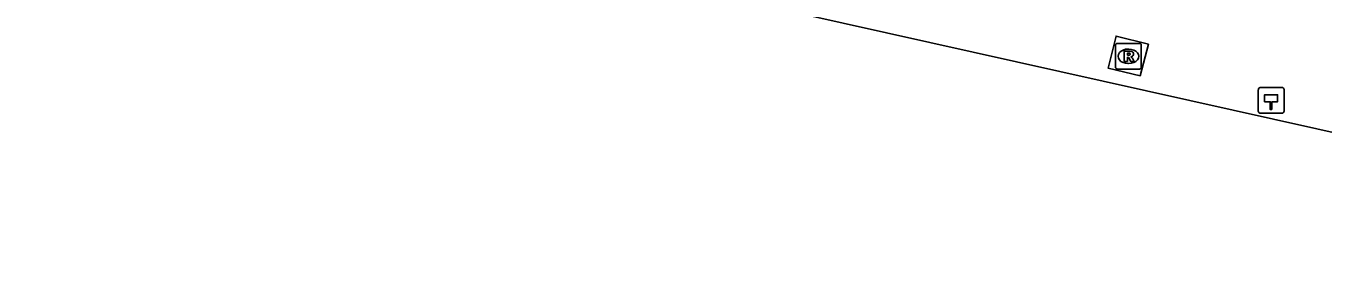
# Model space of a CAD drawing. Extents: x 162172 to 163187, y 382874 to 383684.
# Drawn here: x 162633.9 to 162684.3, y 382979.4 to 382989 of the extents above; entities that cross this region are included whole.
import ezdxf

# ---------------------------------------------------------------- set-up
doc = ezdxf.new("R2010")
doc.units = 0
for name, color, linetype in [('IMGEO_Berm_groen', 7, 'Continuous'), ('IMGEO_Hectometerpaal', 7, 'Continuous'), ('IMGEO_Rioolput', 7, 'Continuous'), ('IMGEO_Waterloop', 7, 'Continuous')]:
    doc.layers.add(name, color=color, linetype=linetype)

msp = doc.modelspace()

# ---------------------------------------------------------------- linework, layer by layer
at = {"layer": 'IMGEO_Berm_groen'}
msp.add_lwpolyline([(162677.18, 382987.018), (162675.939, 382987.322), (162676.249, 382988.562), (162677.504, 382988.243), (162677.18, 382987.018)], dxfattribs=at)
at = {"layer": 'IMGEO_Hectometerpaal'}
for p, q in [((162681.769, 382986.48), (162681.769, 382985.639)), ((162681.769, 382986.48), (162681.769, 382985.639)), ((162682.685, 382986.564), (162681.844, 382986.564)), ((162682.685, 382986.564), (162681.844, 382986.564)), ((162682.769, 382985.648), (162682.769, 382986.489)), ((162682.769, 382985.648), (162682.769, 382986.489)), ((162681.853, 382985.564), (162682.694, 382985.564)), ((162681.853, 382985.564), (162682.694, 382985.564))]:
    msp.add_line(p, q, dxfattribs=at)
msp.add_lwpolyline([(162682.294, 382985.708), (162682.234, 382985.708), (162682.234, 382986.013), (162682.014, 382986.013), (162682.014, 382986.282), (162682.514, 382986.282), (162682.514, 382986.013), (162682.294, 382986.013), (162682.294, 382985.708)], dxfattribs=at)
for centre, start, end in [((162681.847, 382986.486), 92.4484, 184.2845), ((162681.847, 382986.486), 92.4484, 184.2845), ((162682.691, 382986.486), 2.4484, 94.2845), ((162682.691, 382986.486), 2.4484, 94.2845), ((162681.847, 382985.642), 182.4484, 274.2845), ((162681.847, 382985.642), 182.4484, 274.2845), ((162682.691, 382985.642), 272.4484, 4.2845), ((162682.691, 382985.642), 272.4484, 4.2845)]:
    msp.add_arc(centre, 0.0779, start, end, dxfattribs=at)
at = {"layer": 'IMGEO_Rioolput'}
for p, q in [((162676.225, 382987.353), (162676.225, 382988.205)), ((162676.3, 382988.279), (162677.152, 382988.279)), ((162676.713, 382988.059), (162676.738, 382988.059)), ((162677.226, 382988.205), (162677.226, 382987.353)), ((162676.736, 382987.499), (162676.711, 382987.499)), ((162677.152, 382987.279), (162676.3, 382987.279))]:
    msp.add_line(p, q, dxfattribs=at)
for points in [[(162676.225, 382987.353), (162676.225, 382988.205)], [(162676.3, 382988.279), (162677.152, 382988.279)], [(162676.814, 382987.977), (162676.562, 382987.979), (162676.562, 382987.579)], [(162676.74, 382987.898), (162676.686, 382987.898), (162676.686, 382987.817)], [(162676.686, 382987.817), (162676.738, 382987.817)], [(162677.226, 382988.205), (162677.226, 382987.353)], [(162676.562, 382987.579), (162676.686, 382987.579), (162676.686, 382987.741), (162676.697, 382987.741)], [(162676.744, 382987.712), (162676.815, 382987.579), (162676.955, 382987.579), (162676.89, 382987.705)], [(162677.152, 382987.279), (162676.3, 382987.279)]]:
    msp.add_lwpolyline(points, dxfattribs=at)
for centre, radius, start, end in [((162676.302, 382988.203), 0.0765, 91.552, 178.448), ((162676.302, 382988.203), 0.0765, 91.552, 178.448), ((162676.722, 382988.006), 0.19, 274.7715, 282.9687), ((162676.746, 382987.802), 0.0964, 77.0061, 93.1865), ((162676.76, 382987.859), 0.0378, 276.6634, 79.6772), ((162676.813, 382987.867), 0.109, 350.3612, 89.416), ((162676.811, 382987.867), 0.112, 277.5842, 350.9817), ((162677.15, 382988.203), 0.0765, 1.552, 88.448), ((162677.15, 382988.203), 0.0765, 1.552, 88.448), ((162676.302, 382987.355), 0.0765, 181.552, 268.448), ((162676.302, 382987.355), 0.0765, 181.552, 268.448), ((162676.696, 382987.688), 0.0533, 26.0293, 88.6989), ((162676.795, 382987.652), 0.108, 29.5134, 73.7905), ((162677.15, 382987.355), 0.0765, 271.552, 358.448), ((162677.15, 382987.355), 0.0765, 271.552, 358.448)]:
    msp.add_arc(centre, radius, start, end, dxfattribs=at)
for centre, major_axis, ratio, start_param, end_param in [((162676.712, 382987.779), (-0.387, 0.002), 0.722429, 4.712389, 7.853982), ((162676.737, 382987.779), (-0.39, 0.002), 0.717154, 1.570796, 4.712389)]:
    msp.add_ellipse(centre, major_axis=major_axis, ratio=ratio, start_param=start_param, end_param=end_param, dxfattribs=at)
at = {"layer": 'IMGEO_Waterloop'}
msp.add_lwpolyline([(162709.152, 382979.355), (162633.94, 382996.162)], dxfattribs=at)

doc.saveas('drawing.dxf')
